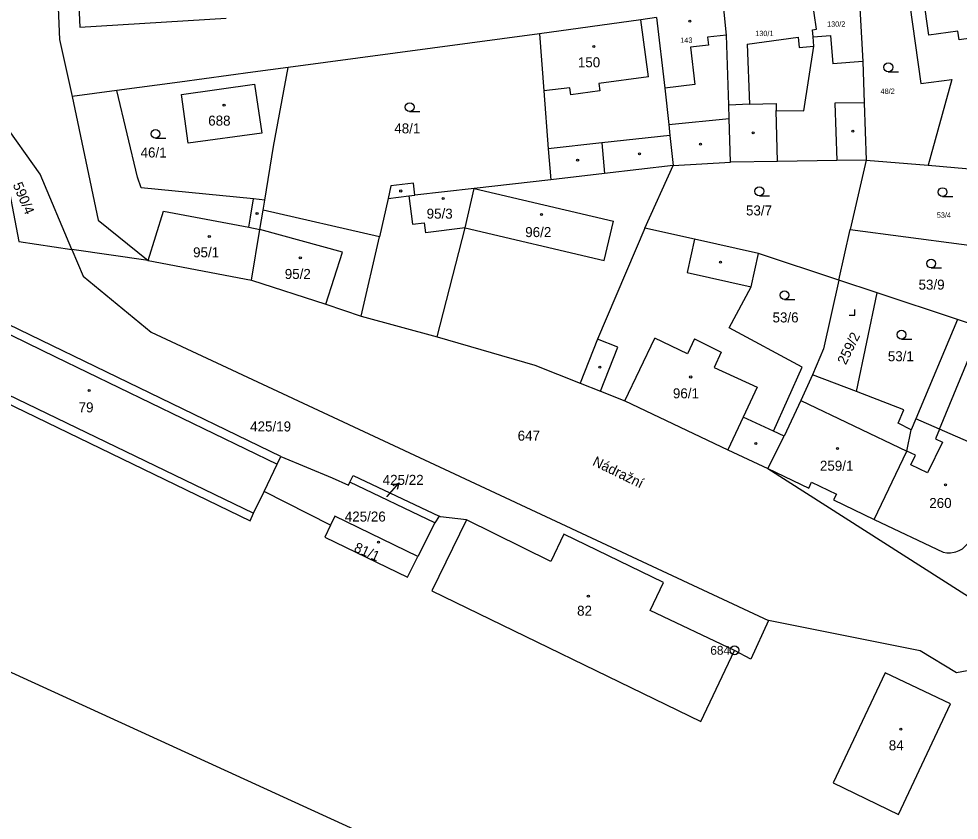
# Model space of a CAD drawing. Extents: x -758582 to -751794, y -998770 to -994350.
# Drawn here: x -755869.9 to -755710.1, y -995867.9 to -995731.7 of the extents above; entities that cross this region are included whole.
import ezdxf

# ---------------------------------------------------------------- set-up
doc = ezdxf.new("R2010")
doc.units = 0
for name, color, linetype in [('Hranice parcel', 7, 'Continuous'), ('Parcelní čísla', 7, 'Continuous'), ('Pop  PČ popisy', 7, 'Continuous'), ('Vnitřní kresba', 7, 'Continuous'), ('Značky bodu BP', 7, 'Continuous'), ('Značky budov', 7, 'Continuous'), ('Značky kultur', 7, 'Continuous')]:
    doc.layers.add(name, color=color, linetype=linetype)

msp = doc.modelspace()

# ---------------------------------------------------------------- linework, layer by layer
at = {"layer": 'Hranice parcel'}
for p, q in [((-755781.44, -995734.28), (-755824.17, -995739.97)), ((-755853.24, -995743.9), (-755860.87, -995744.94)), ((-755763.52, -995767.33), (-755758.7, -995756.64)), ((-755758.7, -995756.64), (-755748.99, -995756.11)), ((-755740.98, -995755.98), (-755748.99, -995756.11)), ((-755725.94, -995755.73), (-755728.64, -995767.54)), ((-755725.94, -995755.73), (-755715.41, -995756.62)), ((-755715.41, -995756.62), (-755703.4, -995757.63)), ((-755779.54, -995759.06), (-755792.53, -995760.57)), ((-755828.41, -995764.22), (-755828.13, -995762.52)), ((-755808.6, -995768.79), (-755828.41, -995764.22)), ((-755730.6, -995776.14), (-755728.64, -995767.54)), ((-755811.72, -995782.26), (-755808.6, -995768.79)), ((-755847.95, -995772.78), (-755860.88, -995770.92)), ((-755847.95, -995772.78), (-755830.4, -995776.13)), ((-755730.6, -995776.14), (-755744.22, -995771.62)), ((-755724.09, -995778.3), (-755730.6, -995776.14)), ((-755825.41, -995806.11), (-755881.1, -995779.14)), ((-755727.6, -995795.09), (-755724.09, -995778.3)), ((-755710.44, -995782.83), (-755724.09, -995778.3)), ((-755811.72, -995782.26), (-755798.83, -995785.76)), ((-755710.44, -995782.83), (-755717.47, -995799.72)), ((-755727.6, -995795.09), (-755735.04, -995792.24)), ((-755717.47, -995799.72), (-755718.26, -995801.61)), ((-755742.62, -995808.16), (-755739.84, -995802.64)), ((-755799.23, -995817.42), (-755813.64, -995810.47)), ((-755816.96, -995817.81), (-755828.25, -995812.05)), ((-755798.5, -995816.24), (-755799.23, -995817.42)), ((-755798.25, -995816.36), (-755798.5, -995816.24)), ((-755816.96, -995817.81), (-755817.93, -995819.81)), ((-755799.23, -995817.42), (-755802.13, -995823.11)), ((-755793.83, -995816.9), (-755798.25, -995816.36)), ((-755724.55, -995816.82), (-755712.85, -995822.36))]:
    msp.add_line(p, q, dxfattribs=at)
for points in [[(-755864.39, -995701.24), (-755863.02, -995735.23), (-755860.87, -995744.94)], [(-755860.28, -995717.12), (-755859.52, -995733.16), (-755834.67, -995731.62)], [(-755719.03, -995725.73), (-755716.67, -995742.69), (-755711.35, -995742.04), (-755715.41, -995756.62)], [(-755740.98, -995755.98), (-755741.2, -995747.32), (-755736.53, -995747.38), (-755734.84, -995736.38), (-755734.96, -995734.78), (-755735.05, -995733.59), (-755734.37, -995733.49), (-755735.16, -995727.97)], [(-755727.16, -995726.87), (-755726.52, -995738.95), (-755726.27, -995746), (-755725.94, -995755.73)], [(-755748.99, -995756.11), (-755749.22, -995748.67), (-755749.29, -995746.39), (-755749.65, -995734.47), (-755750.11, -995730.02)], [(-755761.55, -995731.5), (-755764.2, -995731.88), (-755781.44, -995734.28)], [(-755761.55, -995731.5), (-755760.14, -995743.49), (-755759.48, -995749.68), (-755759.28, -995751.53), (-755758.7, -995756.64)], [(-755781.44, -995734.28), (-755780.7, -995743.94), (-755779.94, -995753.84), (-755779.54, -995759.06)], [(-755824.17, -995739.97), (-755830.15, -995740.81), (-755842.56, -995742.51), (-755853.24, -995743.9)], [(-755828.13, -995762.52), (-755826.61, -995753.43), (-755824.17, -995739.97)], [(-755841.13, -995752.88), (-755842.28, -995744.56), (-755829.86, -995742.82), (-755828.64, -995751.16), (-755841.13, -995752.88)], [(-755828.13, -995762.52), (-755830.03, -995762.33), (-755849.1, -995760.42), (-755849.76, -995758.61), (-755853.24, -995743.9)], [(-755860.87, -995744.94), (-755856.4, -995765.96), (-755847.95, -995772.78)], [(-755860.88, -995770.92), (-755866.3, -995758.15), (-755872.8, -995748.95)], [(-755872.35, -995756.76), (-755869.91, -995769.59), (-755860.88, -995770.92)], [(-755758.7, -995756.64), (-755770.38, -995758), (-755779.54, -995759.06)], [(-755725.94, -995755.73), (-755730.89, -995755.81), (-755740.98, -995755.98)], [(-755792.53, -995760.57), (-755802.62, -995761.68), (-755802.84, -995759.68), (-755806.72, -995760.11), (-755807.18, -995762.24), (-755808.6, -995768.79)], [(-755798.83, -995785.76), (-755794.09, -995767.22), (-755792.53, -995760.57)], [(-755830.4, -995776.13), (-755828.97, -995767.54), (-755828.41, -995764.22)], [(-755728.64, -995767.54), (-755700.26, -995771.25), (-755698.47, -995765.62), (-755696.56, -995766.23)], [(-755763.52, -995767.33), (-755771.6, -995786.15), (-755774.53, -995793.67)], [(-755744.22, -995771.62), (-755755.11, -995769.2), (-755763.52, -995767.33)], [(-755860.88, -995770.92), (-755858.96, -995775.44), (-755847.42, -995785), (-755742.52, -995834.01)], [(-755739.84, -995802.64), (-755741.66, -995801.8), (-755736.78, -995790.94), (-755749.22, -995784.25), (-755745.47, -995777.26), (-755744.22, -995771.62)], [(-755830.4, -995776.13), (-755817.76, -995780.23), (-755811.72, -995782.26)], [(-755730.6, -995776.14), (-755733.2, -995787.81), (-755735.04, -995792.24)], [(-755702.67, -995785.41), (-755706.35, -995784.19), (-755710.44, -995782.83)], [(-755798.83, -995785.76), (-755782.22, -995790.62), (-755774.53, -995793.67)], [(-755888.26, -995787.6), (-755888.87, -995788.85), (-755830.62, -995817.06)], [(-755735.04, -995792.24), (-755737.05, -995796.6), (-755739.84, -995802.64)], [(-755774.53, -995793.67), (-755771.07, -995795.02), (-755766.94, -995796.63), (-755749.45, -995804.99), (-755742.62, -995808.16)], [(-755718.26, -995801.61), (-755720.48, -995800.47), (-755719.53, -995798.19), (-755727.6, -995795.09)], [(-755702.69, -995806.16), (-755713.48, -995801.46), (-755717.47, -995799.72)], [(-755724.55, -995816.82), (-755719, -995805.23), (-755718.26, -995801.61)], [(-755828.25, -995812.05), (-755826.03, -995807.42), (-755825.41, -995806.11)], [(-755825.41, -995806.11), (-755816.68, -995809.73), (-755813.91, -995811.02), (-755813.64, -995810.47)], [(-755742.62, -995808.16), (-755735.69, -995811.48), (-755735.21, -995810.49), (-755731, -995812.51), (-755731.48, -995813.5), (-755724.55, -995816.82)], [(-755742.62, -995808.16), (-755706.48, -995831.21), (-755699.41, -995837.56)], [(-755813.64, -995810.47), (-755813.09, -995809.35), (-755798.5, -995816.24)], [(-755830.62, -995817.06), (-755830.03, -995815.75), (-755828.25, -995812.05)], [(-755802.13, -995823.11), (-755816.2, -995816.26), (-755816.96, -995817.81)], [(-755793.83, -995816.9), (-755799.71, -995828.94), (-755754.02, -995851.19), (-755748.28, -995839.08)], [(-755748.28, -995839.08), (-755762.64, -995832.28), (-755760.35, -995827.56), (-755777.29, -995819.35), (-755779.53, -995823.96), (-755793.83, -995816.9)], [(-755817.93, -995819.81), (-755803.84, -995826.63), (-755802.13, -995823.11)], [(-755712.85, -995822.36), (-755712.23, -995822.47), (-755711.6, -995822.49), (-755710.98, -995822.4), (-755710.71, -995822.33), (-755710.12, -995822.1), (-755709.58, -995821.79), (-755709.09, -995821.39), (-755708.67, -995820.92)], [(-755890.34, -995839.6), (-755887.3, -995835.46), (-755731.32, -995906.85), (-755733.82, -995912.03)], [(-755742.52, -995834.01), (-755745.52, -995840.56), (-755748.28, -995839.08)], [(-755692.42, -995848.91), (-755694.86, -995847.17), (-755701.86, -995841.26), (-755710.59, -995842.89), (-755716.73, -995839.14), (-755742.52, -995834.01)], [(-755711.61, -995848.15), (-755722.68, -995842.91), (-755731.53, -995861.59), (-755720.46, -995866.98), (-755711.61, -995848.15)]]:
    msp.add_lwpolyline(points, dxfattribs=at)
at = {"layer": 'Pop  PČ popisy'}
for p, q in [((-755807.31, -995812.93), (-755805.34, -995810.67)), ((-755805.34, -995810.67), (-755806.38, -995811.09)), ((-755805.34, -995810.67), (-755805.62, -995811.75)), ((-755807.35, -995812.97), (-755807.31, -995812.93))]:
    msp.add_line(p, q, dxfattribs=at)
at = {"layer": 'Vnitřní kresba'}
for p, q in [((-755715.29, -995734.49), (-755716.56, -995725.38)), ((-755762.93, -995741.59), (-755764.2, -995731.88)), ((-755749.65, -995734.47), (-755752.87, -995734.85)), ((-755752.87, -995734.85), (-755752.71, -995736.17)), ((-755746.18, -995736.03), (-755737.46, -995734.84)), ((-755737.46, -995734.84), (-755737.33, -995736.57)), ((-755734.96, -995734.78), (-755731.97, -995734.56)), ((-755731.97, -995734.56), (-755731.6, -995739.34)), ((-755710.34, -995733.8), (-755715.29, -995734.49)), ((-755710.14, -995735.29), (-755710.34, -995733.8)), ((-755705.93, -995734.71), (-755710.14, -995735.29)), ((-755752.71, -995736.17), (-755755.79, -995736.53)), ((-755746.18, -995736.03), (-755745.75, -995746.23)), ((-755737.33, -995736.57), (-755734.84, -995736.38)), ((-755755.79, -995736.53), (-755755.04, -995742.89)), ((-755726.52, -995738.95), (-755731.6, -995739.34)), ((-755762.93, -995741.59), (-755771.36, -995742.69)), ((-755771.36, -995742.69), (-755771.19, -995743.98)), ((-755776.27, -995743.43), (-755780.7, -995743.94)), ((-755776.12, -995744.63), (-755776.27, -995743.43)), ((-755771.19, -995743.98), (-755776.12, -995744.63)), ((-755755.04, -995742.89), (-755760.14, -995743.49)), ((-755726.27, -995746), (-755731.23, -995746.08)), ((-755745.75, -995746.23), (-755749.29, -995746.39)), ((-755745.75, -995746.23), (-755741.23, -995746.11)), ((-755741.23, -995746.11), (-755741.2, -995747.32)), ((-755731.23, -995746.08), (-755730.89, -995755.81)), ((-755759.48, -995749.68), (-755749.22, -995748.67)), ((-755759.28, -995751.53), (-755770.85, -995752.82)), ((-755770.85, -995752.82), (-755779.94, -995753.84)), ((-755770.85, -995752.82), (-755770.38, -995758)), ((-755807.18, -995762.24), (-755803.66, -995761.79)), ((-755803.66, -995761.79), (-755802.62, -995761.68)), ((-755803.66, -995761.79), (-755803.04, -995766.65)), ((-755792.53, -995760.57), (-755768.86, -995766.14)), ((-755830.56, -995765.43), (-755830.03, -995762.33)), ((-755847.95, -995772.78), (-755845.34, -995764.4)), ((-755845.34, -995764.4), (-755830.84, -995767.12)), ((-755830.84, -995767.12), (-755830.56, -995765.43)), ((-755803.04, -995766.65), (-755801.01, -995766.39)), ((-755801.01, -995766.39), (-755800.79, -995768.08)), ((-755770.43, -995772.78), (-755768.86, -995766.14)), ((-755830.84, -995767.12), (-755828.97, -995767.54)), ((-755814.92, -995771.38), (-755828.97, -995767.54)), ((-755794.09, -995767.22), (-755800.79, -995768.08)), ((-755794.09, -995767.22), (-755770.43, -995772.78)), ((-755755.11, -995769.2), (-755756.36, -995774.84)), ((-755817.76, -995780.23), (-755814.92, -995771.38)), ((-755756.36, -995774.84), (-755745.47, -995777.26)), ((-755881.65, -995780.44), (-755863.65, -995789.15)), ((-755713.48, -995801.46), (-755706.35, -995784.19)), ((-755768.14, -995787.51), (-755771.6, -995786.15)), ((-755771.07, -995795.02), (-755768.14, -995787.51)), ((-755766.94, -995796.63), (-755761.86, -995786.03)), ((-755756.31, -995788.69), (-755761.86, -995786.03)), ((-755755.08, -995786.11), (-755756.31, -995788.69)), ((-755755.08, -995786.11), (-755750.55, -995788.39)), ((-755888.26, -995787.6), (-755830.03, -995815.75)), ((-755863.65, -995789.15), (-755826.03, -995807.42)), ((-755750.55, -995788.39), (-755751.74, -995790.99)), ((-755751.74, -995790.99), (-755744.48, -995794.34)), ((-755744.48, -995794.34), (-755746.82, -995799.41)), ((-755737.05, -995796.6), (-755719, -995805.23)), ((-755746.82, -995799.41), (-755749.45, -995804.99)), ((-755741.66, -995801.8), (-755746.82, -995799.41)), ((-755713.48, -995801.46), (-755714.16, -995803.11)), ((-755714.16, -995803.11), (-755712.98, -995803.67)), ((-755712.98, -995803.67), (-755715.49, -995808.9)), ((-755717.55, -995805.92), (-755719, -995805.23)), ((-755718.33, -995807.55), (-755717.55, -995805.92)), ((-755715.49, -995808.9), (-755718.33, -995807.55))]:
    msp.add_line(p, q, dxfattribs=at)
at = {"layer": 'Značky bodu BP'}
for radius in [0.75, 0.03]:
    msp.add_circle((-755748.31, -995839.07), radius, dxfattribs=at)
at = {"layer": 'Značky budov'}
for centre in [(-755755.88, -995732.12), (-755772.22, -995736.42), (-755835.04, -995746.4), (-755728.21, -995750.83), (-755745.12, -995751.09), (-755754.09, -995753.01), (-755774.96, -995755.73), (-755764.45, -995754.65), (-755805.02, -995760.98), (-755797.8, -995762.25), (-755829.43, -995764.8), (-755781.09, -995764.97), (-755837.54, -995768.73), (-755822.08, -995772.34), (-755750.69, -995773.1), (-755771.19, -995790.95), (-755755.75, -995792.6), (-755857.96, -995794.91), (-755744.68, -995803.91), (-755730.82, -995804.75), (-755712.46, -995810.95), (-755808.79, -995820.68), (-755773.14, -995829.85), (-755720.05, -995852.48)]:
    msp.add_circle(centre, 0.175, dxfattribs=at)
at = {"layer": 'Značky kultur'}
for p, q in [((-755722.17, -995740.71), (-755720.42, -995740.71)), ((-755803.5, -995747.49), (-755801.75, -995747.49)), ((-755846.68, -995752.01), (-755844.93, -995752.01)), ((-755744.08, -995761.79), (-755742.33, -995761.79)), ((-755712.95, -995761.92), (-755711.2, -995761.92)), ((-755714.88, -995774.07), (-755713.13, -995774.07)), ((-755739.81, -995779.44), (-755738.06, -995779.44)), ((-755727.83, -995782.11), (-755727.83, -995781.11)), ((-755728.83, -995782.11), (-755727.83, -995782.11)), ((-755719.93, -995786.15), (-755718.18, -995786.15))]:
    msp.add_line(p, q, dxfattribs=at)
for centre in [(-755722.17, -995739.96), (-755803.5, -995746.74), (-755846.68, -995751.26), (-755744.08, -995761.04), (-755712.95, -995761.17), (-755714.88, -995773.32), (-755739.81, -995778.69), (-755719.93, -995785.4)]:
    msp.add_circle(centre, 0.75, dxfattribs=at)

# ---------------------------------------------------------------- texts
at = {"layer": 'Parcelní čísla'}
for s, height, p in [('130/2', 0.9, (-755732.58, -995733.06)), ('130/1', 0.9, (-755744.78, -995734.65)), ('143', 0.9, (-755757.53, -995735.79)), ('150', 1.7, (-755774.92, -995739.95)), ('48/2', 0.9, (-755723.49, -995744.47)), ('688', 1.7, (-755837.73, -995749.87)), ('48/1', 1.7, (-755806.11, -995751.19)), ('46/1', 1.7, (-755849.22, -995755.29)), ('53/7', 1.7, (-755746.35, -995765.14)), ('95/3', 1.7, (-755800.61, -995765.69)), ('53/4', 0.9, (-755713.93, -995765.53)), ('96/2', 1.7, (-755783.86, -995768.82)), ('95/1', 1.7, (-755840.3, -995772.26)), ('95/2', 1.7, (-755824.72, -995775.94)), ('53/9', 1.7, (-755717.03, -995777.75)), ('53/6', 1.7, (-755741.84, -995783.33)), ('53/1', 1.7, (-755722.25, -995789.92)), ('96/1', 1.7, (-755758.77, -995796.23)), ('79', 1.7, (-755859.75, -995798.62)), ('425/19', 1.7, (-755830.6, -995801.86)), ('647', 1.7, (-755785.15, -995803.43)), ('259/1', 1.7, (-755733.79, -995808.54)), ('425/22', 1.7, (-755808.08, -995810.94)), ('260', 1.7, (-755715.21, -995814.87)), ('425/26', 1.7, (-755814.52, -995817.18)), ('82', 1.7, (-755775.05, -995833.19)), ('84', 1.7, (-755722.09, -995856.07))]:
    msp.add_text(s, height=height, dxfattribs=at).set_placement(p)
for s, rotation, p in [('590/4', 293, (-755870.97, -995759.91)), ('259/2', 64, (-755729.4, -995790.65)), ('81/1', 336, (-755813.1, -995822.19))]:
    msp.add_text(s, height=1.7, rotation=rotation, dxfattribs=at).set_placement(p)
at = {"layer": 'Pop  PČ popisy'}
msp.add_text('Nádražní', height=1.7, rotation=334, dxfattribs=at).set_placement((-755772.56, -995807.53))
at = {"layer": 'Značky bodu BP'}
msp.add_text('684', height=1.5, dxfattribs=at).set_placement((-755752.41, -995839.82))

doc.saveas('drawing.dxf')
